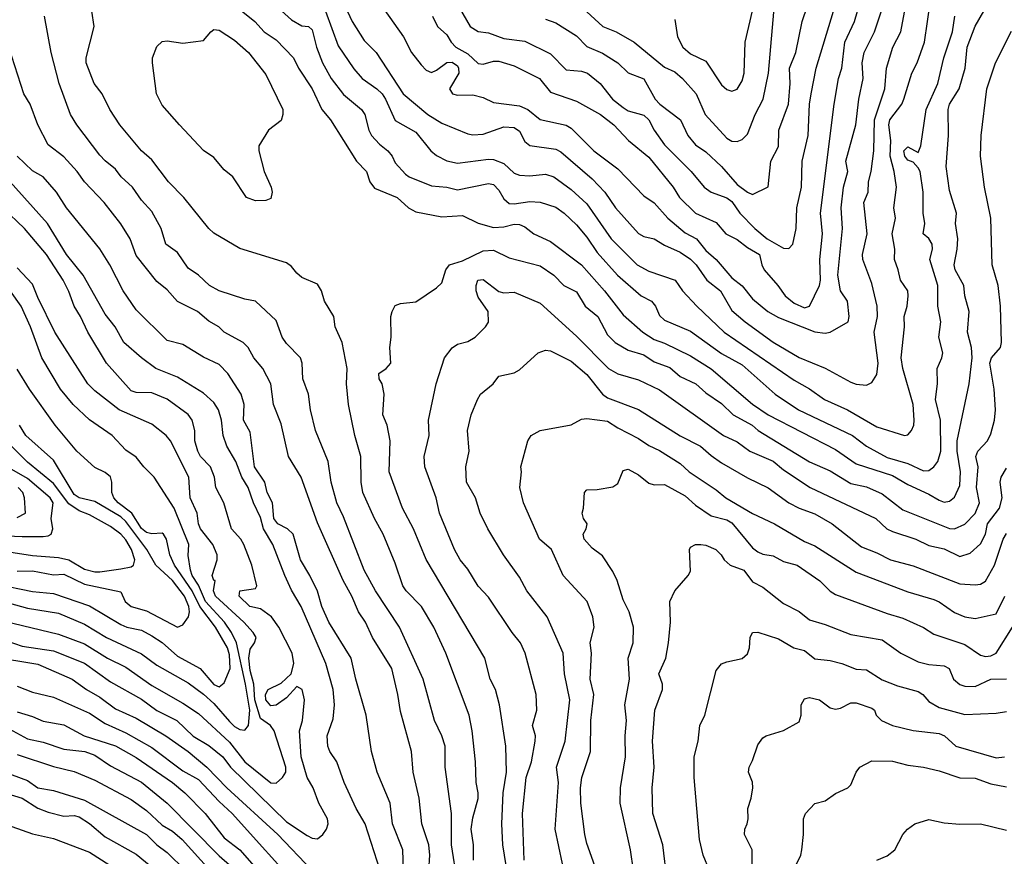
# Model space of a CAD drawing. Header units: metres. Extents: x -46681 to -43747, y -240911 to -237677.
# Tile 737 of 1056: x -46023 to -45928, y -238148 to -238067. Entities that reach past the tile are written whole.
import ezdxf

# ---------------------------------------------------------------- set-up
doc = ezdxf.new("R2010")
doc.units = ezdxf.units.M
doc.layers.add('CONTOUR_INDEX', color=1, linetype='Continuous')
doc.layers.add('CONTOUR_INTER', color=3, linetype='Continuous')

msp = doc.modelspace()

# ---------------------------------------------------------------- linework, layer by layer
at = {"layer": 'CONTOUR_INDEX'}
for points, elevation in [([(-45989.102, -238064.52), (-45986.303, -238068.52), (-45985.512, -238070.02), (-45984.595, -238071.211), (-45984.095, -238071.715), (-45983.595, -238071.96), (-45983.095, -238071.734), (-45982.095, -238070.986), (-45981.595, -238070.965), (-45981.095, -238071.321), (-45980.969, -238071.52), (-45980.942, -238072.02), (-45981.856, -238073.52), (-45981.565, -238074.02), (-45981.095, -238074.134), (-45979.595, -238074.104), (-45978.595, -238074.364), (-45977.595, -238074.854), (-45975.095, -238075.157), (-45974.279, -238075.52), (-45973.095, -238076.504), (-45970.595, -238077.024), (-45970.095, -238077.315), (-45967.915, -238079.52), (-45965.595, -238081.268), (-45963.095, -238083.86), (-45962.095, -238084.526), (-45960.78, -238086.02), (-45959.095, -238087.448), (-45958.019, -238088.02), (-45957.095, -238089.145), (-45956.095, -238090.01), (-45954.595, -238091.782), (-45953.595, -238092.538), (-45952.595, -238093.812), (-45951.117, -238095.02), (-45950.095, -238095.612), (-45946.595, -238096.999), (-45945.595, -238097.115), (-45945.095, -238097.032), (-45943.354, -238096.02), (-45943.271, -238095.52), (-45943.446, -238094.02), (-45944.103, -238093.02), (-45944.379, -238091.52), (-45943.907, -238087.02), (-45944.034, -238085.02), (-45943.822, -238083.02), (-45943.404, -238081.52), (-45943.594, -238080.52), (-45942.619, -238077.02), (-45942.345, -238074.52), (-45941.917, -238072.52), (-45942.001, -238071.02), (-45941.826, -238070.02), (-45940.832, -238068.02), (-45939.837, -238065.02)], 110), ([(-45960.095, -238066.824), (-45959.855, -238068.52), (-45959.321, -238069.52), (-45958.595, -238070.147), (-45957.095, -238070.853), (-45955.595, -238073.159), (-45955.095, -238073.579), (-45954.595, -238073.75), (-45954.095, -238073.562), (-45953.595, -238072.755), (-45953.395, -238072.02), (-45953.298, -238069.02), (-45952.595, -238066)], 105), ([(-46004.89, -238068.02), (-46004.595, -238067.806), (-46004.095, -238067.85), (-46002.595, -238068.84), (-46001.263, -238070.02), (-45999.595, -238072.139), (-45997.951, -238075.52), (-45997.93, -238076.02), (-45998.095, -238076.588), (-45999.319, -238077.52), (-46000.267, -238079.02), (-46000.263, -238079.52), (-45999.752, -238081.52), (-45999.069, -238083.02), (-45998.957, -238083.52), (-45999.095, -238084.121), (-45999.595, -238084.312), (-46000.595, -238084.344), (-46001.438, -238084.02), (-46002.766, -238082.02), (-46003.595, -238081.343), (-46004.595, -238080.175), (-46005.595, -238079.489), (-46007.916, -238077.02), (-46009.595, -238075.122), (-46010.148, -238074.02), (-46010.524, -238071.02), (-46010.514, -238070.52), (-46010.095, -238069.445), (-46009.595, -238068.963), (-46009.095, -238068.902), (-46007.595, -238069.129), (-46005.595, -238068.85), (-46004.89, -238068.02)], 115), ([(-45976.393, -238148.52), (-45976.706, -238146.52), (-45976.788, -238144.52), (-45976.675, -238141.52), (-45976.362, -238139.52), (-45976.426, -238137.02), (-45977.023, -238133.02), (-45977.42, -238131.52), (-45977.917, -238130.52), (-45978.447, -238128.52), (-45984.095, -238118.984), (-45985.337, -238116.02), (-45986.394, -238114.02), (-45987.665, -238110.52), (-45987.575, -238107.52), (-45987.86, -238106.02), (-45988.29, -238105.02), (-45988.154, -238103.02), (-45988.341, -238102.02), (-45988.632, -238101.52), (-45988.673, -238101.02), (-45987.969, -238100.52), (-45987.527, -238100.02), (-45987.615, -238098.52), (-45987.487, -238097.52), (-45987.507, -238095.52), (-45987.382, -238095.02), (-45987.095, -238094.452), (-45986.595, -238094.262), (-45985.095, -238094.112), (-45983.095, -238092.738), (-45982.595, -238092.256), (-45982.196, -238091.02), (-45981.851, -238090.52), (-45980.595, -238090.133), (-45978.595, -238089.164), (-45977.595, -238089.121), (-45976.095, -238089.841), (-45973.095, -238090.626), (-45971.782, -238091.52), (-45970.818, -238092.52), (-45969.595, -238093.147), (-45968.745, -238094.52), (-45967.535, -238095.52), (-45966.595, -238097.292), (-45965.87, -238098.02), (-45964.595, -238098.769), (-45963.095, -238099.226), (-45962.095, -238099.889), (-45960.595, -238100.439), (-45959.595, -238101.302), (-45958.082, -238102.02), (-45957.095, -238102.881), (-45955.595, -238103.929), (-45954.482, -238105.02), (-45952.622, -238106.02), (-45952.039, -238106.52), (-45947.095, -238109.535), (-45945.095, -238110.422), (-45943.095, -238111.642), (-45941.595, -238111.973), (-45940.095, -238112.652), (-45938.095, -238114.182), (-45933.595, -238115.985), (-45933.095, -238116.014), (-45932.095, -238115.575), (-45931.095, -238114.529), (-45930.681, -238113.52), (-45930.982, -238112.02), (-45930.812, -238110.02), (-45931.04, -238109.02), (-45930.845, -238108.52), (-45929.924, -238107.52), (-45929.595, -238106.839), (-45929.244, -238105.52), (-45929.133, -238104.52), (-45929.261, -238102.52), (-45929.704, -238100.02), (-45929.521, -238099.52), (-45928.67, -238098.52), (-45928.563, -238098.02), (-45928.673, -238094.52), (-45928.901, -238092.52), (-45929.472, -238090.52), (-45929.595, -238086.02), (-45930.194, -238083.02), (-45930.605, -238080.02), (-45930.53, -238078.02), (-45929.977, -238073.52), (-45929.131, -238071.02), (-45927.595, -238067.968)], 115), ([(-45988.562, -238149.02), (-45989.982, -238144.52), (-45990.859, -238143.02), (-45992.021, -238140.52), (-45992.744, -238138.52), (-45993.421, -238137.52), (-45993.594, -238137.02), (-45993.658, -238136.02), (-45993.095, -238134.375), (-45992.967, -238133.02), (-45993.092, -238131.52), (-45993.791, -238129.02), (-45996.163, -238123.52), (-45997.095, -238121.94), (-45997.753, -238120.52), (-45998.898, -238117.52), (-45999.794, -238116.02), (-46000.095, -238114.917), (-46000.786, -238113.52), (-46001.305, -238112.02), (-46001.893, -238111.02), (-46002.482, -238109.52), (-46003.364, -238108.02), (-46003.711, -238107.02), (-46003.876, -238105.52), (-46004.138, -238104.52), (-46004.595, -238103.827), (-46005.595, -238102.908), (-46008.095, -238101.383), (-46010.204, -238100.52), (-46011.6, -238099.52), (-46013.305, -238098.02), (-46014.138, -238096.52), (-46015.095, -238095.279), (-46017.213, -238091.52), (-46018.818, -238089.52), (-46020.676, -238086.52), (-46025.095, -238081.573)], 110), ([(-46023.595, -238120.093), (-46022.095, -238120.083), (-46020.095, -238120.461), (-46019.095, -238120.39), (-46017.095, -238121.359), (-46013.595, -238122.094), (-46013.174, -238123.02), (-46012.595, -238123.518), (-46011.095, -238123.924), (-46008.095, -238125.526), (-46007.595, -238125.281), (-46007.058, -238124.52), (-46006.944, -238124.02), (-46007.025, -238123.52), (-46007.445, -238122.52), (-46008.606, -238121.02), (-46010.204, -238119.52), (-46011.07, -238118.02), (-46013.095, -238115.305), (-46013.595, -238114.846), (-46016.095, -238113.387), (-46017.595, -238113.013), (-46018.095, -238112.716), (-46020.095, -238109.396), (-46022.752, -238107.02), (-46023.363, -238106.02)], 105), ([(-45960.833, -238150.02), (-45961.267, -238146.52), (-45962.231, -238143.52), (-45962.3, -238141.02), (-45962.104, -238139.02), (-45962.242, -238136.52), (-45962.041, -238133.52), (-45961.283, -238131.52), (-45961.295, -238131.02), (-45961.653, -238130.02), (-45960.971, -238128.52), (-45960.706, -238127.02), (-45960.522, -238125.02), (-45960.594, -238123.02), (-45960.095, -238122.012), (-45958.81, -238120.52), (-45958.595, -238120.096), (-45958.685, -238118.02), (-45958.595, -238117.775), (-45958.095, -238117.532), (-45957.595, -238117.535), (-45957.095, -238117.6), (-45956.154, -238118.02), (-45955.623, -238118.52), (-45955.347, -238119.02), (-45954.774, -238119.52), (-45953.427, -238120.02), (-45952.595, -238121.129), (-45951.595, -238121.643), (-45949.595, -238123.222), (-45948.095, -238123.999), (-45947.095, -238124.818), (-45945.595, -238125.254), (-45943.095, -238126.225), (-45940.095, -238126.741), (-45938.294, -238128.02), (-45936.595, -238128.862), (-45935.595, -238129.109), (-45934.095, -238129.252), (-45933.611, -238129.52), (-45933.212, -238130.52), (-45932.595, -238131.058), (-45932.095, -238131.215), (-45931.095, -238131.246), (-45929.595, -238130.527), (-45928.095, -238130.506)], 120), ([(-46026.095, -238128.35), (-46021.595, -238129.097), (-46018.267, -238130.52), (-46016.895, -238131.52), (-46015.595, -238132.266), (-46014.095, -238133.411), (-46012.095, -238134.316), (-46009.233, -238136.02), (-46007.081, -238137.52), (-46005.292, -238139.02), (-46003.354, -238141.02), (-45998.437, -238145.52), (-45995.095, -238149.017)], 110), ([(-46025.595, -238139.219), (-46022.595, -238140.334), (-46021.595, -238141.034), (-46020.095, -238141.275), (-46017.095, -238142.215), (-46011.095, -238145.526), (-46010.094, -238146.52), (-46009.095, -238147.274), (-46007.349, -238149.02)], 115)]:
    msp.add_lwpolyline(points, dxfattribs=dict(at, elevation=elevation))
at = {"layer": 'CONTOUR_INTER'}
for points, elevation in [([(-45999.696, -238064.52), (-45997.095, -238066.876), (-45996.095, -238067.434), (-45995.453, -238067.52), (-45995.095, -238067.818), (-45994.704, -238069.52), (-45994.105, -238071.02), (-45993.272, -238072.52), (-45992.095, -238074.074), (-45990.333, -238075.52), (-45990.037, -238076.02), (-45989.632, -238077.52), (-45989.371, -238078.02), (-45988.595, -238078.887), (-45987.798, -238079.52), (-45987.396, -238080.02), (-45987.095, -238080.689), (-45986.095, -238081.762), (-45985.735, -238082.02), (-45983.595, -238082.911), (-45982.095, -238083.026), (-45981.095, -238083.274), (-45978.095, -238082.684), (-45977.595, -238082.764), (-45977.095, -238083.314), (-45976.595, -238084.15), (-45976.095, -238084.596), (-45975.595, -238084.646), (-45974.095, -238084.413), (-45973.095, -238084.474), (-45971.595, -238084.971), (-45970.792, -238085.52), (-45969.595, -238086.666), (-45968.595, -238087.862), (-45967.595, -238089.329), (-45965.631, -238091.52), (-45963.363, -238093.52), (-45962.368, -238094.02), (-45961.962, -238094.52), (-45961.595, -238095.416), (-45961.095, -238095.853), (-45958.595, -238096.931), (-45955.595, -238099.087), (-45953.595, -238100.194), (-45950.42, -238103.02), (-45948.155, -238104.52), (-45942.952, -238107.02), (-45941.595, -238108.048), (-45939.595, -238109.139), (-45937.595, -238109.704), (-45936.095, -238110.412), (-45935.595, -238110.376), (-45935.095, -238110.041), (-45934.703, -238109.52), (-45934.425, -238108.52), (-45934.467, -238105.52), (-45934.937, -238103.52), (-45934.735, -238102.02), (-45934.785, -238100.52), (-45934.327, -238099.52), (-45934.226, -238099.02), (-45934.602, -238097.52), (-45934.413, -238096.02), (-45934.721, -238094.52), (-45934.71, -238092.52), (-45935.467, -238090.02), (-45935.234, -238089.02), (-45935.259, -238088.52), (-45935.595, -238087.984), (-45936.132, -238087.52), (-45935.953, -238086.52), (-45936.133, -238085.52), (-45936.117, -238083.52), (-45936.431, -238081.52), (-45936.595, -238081.144), (-45937.095, -238080.613), (-45937.595, -238080.431), (-45937.908, -238080.02), (-45937.978, -238079.52), (-45937.595, -238079.116), (-45936.595, -238079.664), (-45936.357, -238079.02), (-45935.848, -238075.52), (-45934.697, -238073.02), (-45934.129, -238070.52), (-45933.308, -238068.02), (-45933.072, -238066.52)], 113), ([(-45991.971, -238065.52), (-45991.242, -238067.02), (-45990.095, -238068.869), (-45988.948, -238070.02), (-45986.325, -238074.02), (-45983.931, -238076.02), (-45982.595, -238076.857), (-45980.095, -238077.861), (-45979.595, -238077.958), (-45978.595, -238077.912), (-45976.595, -238077.214), (-45975.595, -238077.254), (-45975.095, -238077.625), (-45974.595, -238078.612), (-45974.095, -238079.008), (-45971.595, -238079.352), (-45971.095, -238079.608), (-45968.095, -238082.207), (-45966.86, -238083.52), (-45965.822, -238085.02), (-45963.595, -238087.508), (-45963.095, -238087.773), (-45962.095, -238088.001), (-45961.095, -238088.64), (-45959.595, -238089.298), (-45958.595, -238089.962), (-45958.025, -238090.52), (-45957.021, -238092.02), (-45955.688, -238093.02), (-45954.595, -238094.933), (-45953.299, -238096.02), (-45950.595, -238097.999), (-45948.095, -238099.485), (-45945.595, -238100.497), (-45943.095, -238101.869), (-45942.595, -238102.047), (-45941.595, -238102.153), (-45941.095, -238101.901), (-45940.595, -238101.113), (-45940.483, -238100.02), (-45940.85, -238097.02), (-45940.545, -238095.52), (-45940.574, -238094.52), (-45941.095, -238092.324), (-45941.964, -238090.02), (-45941.971, -238089.52), (-45941.54, -238087.52), (-45941.85, -238084.52), (-45941.425, -238083.52), (-45941.405, -238082.52), (-45941.142, -238081.52), (-45940.873, -238079.52), (-45940.825, -238076.52), (-45939.842, -238073.52), (-45939.65, -238071.52), (-45939.063, -238069.52), (-45938.285, -238068.02), (-45937.546, -238064.02)], 111), ([(-45981.854, -238064.02), (-45979.867, -238067.52), (-45979.095, -238067.991), (-45978.095, -238068.114), (-45976.595, -238068.679), (-45974.595, -238068.927), (-45972.095, -238070.141), (-45970.595, -238071.684), (-45969.095, -238071.826), (-45968.541, -238072.02), (-45967.298, -238073.02), (-45966.106, -238074.52), (-45965.095, -238075.338), (-45964.595, -238075.657), (-45963.095, -238076.061), (-45962.602, -238076.52), (-45962.082, -238077.52), (-45961.095, -238078.926), (-45958.507, -238081.52), (-45957.26, -238083.02), (-45956.583, -238083.52), (-45955.095, -238084.055), (-45954.595, -238084.422), (-45953.838, -238085.52), (-45952.378, -238087.02), (-45951.179, -238088.02), (-45949.595, -238088.918), (-45949.095, -238088.957), (-45948.702, -238088.52), (-45948.398, -238087.02), (-45948.311, -238085.02), (-45947.872, -238083.02), (-45947.797, -238080.52), (-45947.226, -238078.02), (-45947.106, -238075.02), (-45946.952, -238074.02), (-45946.459, -238071.52), (-45944.774, -238066.02)], 108), ([(-46002.595, -238065.435), (-46000.647, -238067.02), (-45999.747, -238068.02), (-45998.595, -238068.81), (-45996.914, -238070.52), (-45996.44, -238071.52), (-45995.12, -238073.52), (-45994.162, -238075.52), (-45993.336, -238076.52), (-45990.817, -238080.52), (-45989.861, -238081.52), (-45989.532, -238082.52), (-45989.095, -238083.107), (-45986.892, -238084.02), (-45985.823, -238085.02), (-45985.095, -238085.399), (-45982.595, -238085.878), (-45980.595, -238085.769), (-45979.095, -238086.505), (-45977.595, -238086.918), (-45976.595, -238086.846), (-45975.595, -238086.61), (-45975.095, -238086.629), (-45974.595, -238086.861), (-45973.697, -238087.52), (-45972.095, -238088.258), (-45969.095, -238090.539), (-45966.897, -238093.02), (-45965.095, -238095.348), (-45963.181, -238097.02), (-45962.095, -238097.73), (-45961.095, -238098.09), (-45958.595, -238099.313), (-45956.595, -238100.552), (-45952.595, -238103.983), (-45951.095, -238105.016), (-45944.595, -238108.367), (-45942.595, -238109.73), (-45939.095, -238110.853), (-45937.595, -238111.75), (-45935.595, -238112.661), (-45934.595, -238113.259), (-45934.095, -238113.441), (-45933.595, -238113.353), (-45933.095, -238112.962), (-45932.595, -238111.819), (-45932.512, -238110.52), (-45932.83, -238108.52), (-45932.831, -238107.52), (-45931.687, -238102.02), (-45931.382, -238099.52), (-45931.456, -238098.52), (-45931.84, -238097.02), (-45931.688, -238095.02), (-45932.106, -238093.52), (-45932.203, -238092.52), (-45933.037, -238091.02), (-45933.141, -238090.52), (-45932.843, -238089.02), (-45932.791, -238088.02), (-45932.991, -238086.52), (-45932.901, -238085.52), (-45933.595, -238083.339), (-45933.896, -238081.02), (-45933.667, -238078.02), (-45933.717, -238075.52), (-45933.57, -238075.02), (-45932.649, -238073.52), (-45932.074, -238071.52), (-45931.879, -238069.52), (-45931.095, -238067.488), (-45930.282, -238066.02)], 114), ([(-45993.827, -238066.02), (-45992.595, -238069.366), (-45991.095, -238071.614), (-45990.286, -238072.52), (-45988.867, -238073.52), (-45988.368, -238074.02), (-45988.02, -238074.52), (-45987.095, -238076.586), (-45985.095, -238077.729), (-45983.655, -238079.52), (-45983.095, -238079.974), (-45982.095, -238080.479), (-45981.095, -238080.721), (-45978.095, -238080.324), (-45977.595, -238080.351), (-45976.595, -238080.753), (-45975.595, -238081.689), (-45975.095, -238081.877), (-45974.095, -238081.92), (-45972.595, -238081.759), (-45971.766, -238082.02), (-45970.095, -238083.252), (-45968.595, -238084.646), (-45966.245, -238088.02), (-45963.736, -238090.52), (-45962.595, -238091.15), (-45960.077, -238092.02), (-45959.371, -238093.02), (-45957.961, -238094.52), (-45955.341, -238097.02), (-45948.595, -238101.677), (-45947.095, -238102.501), (-45945.641, -238103.52), (-45943.416, -238104.52), (-45940.595, -238106.162), (-45937.917, -238107.02), (-45937.595, -238106.937), (-45937.244, -238106.52), (-45937.033, -238106.02), (-45936.989, -238105.52), (-45937.079, -238104.02), (-45938.099, -238100.52), (-45938.26, -238099.52), (-45937.937, -238096.52), (-45937.972, -238095.52), (-45937.672, -238094.52), (-45937.563, -238093.52), (-45937.608, -238093.02), (-45938.325, -238092.02), (-45938.527, -238091.02), (-45938.897, -238090.02), (-45938.86, -238089.02), (-45939.103, -238087.52), (-45938.798, -238086.02), (-45938.956, -238085.02), (-45938.711, -238083.02), (-45938.914, -238081.52), (-45939.324, -238080.02), (-45939.245, -238078.52), (-45939.444, -238077.02), (-45939.351, -238076.52), (-45938.184, -238075.02), (-45937.98, -238074.52), (-45937.213, -238072.02), (-45936.721, -238071.02), (-45935.998, -238069.02), (-45935.403, -238065.02)], 112), ([(-45972.595, -238066.81), (-45971.595, -238067.171), (-45969.595, -238068.419), (-45968.595, -238069.426), (-45967.095, -238070.092), (-45965.59, -238071.02), (-45964.595, -238071.972), (-45963.095, -238072.562), (-45962.01, -238074.52), (-45961.548, -238075.02), (-45959.553, -238076.52), (-45958.834, -238078.02), (-45958.095, -238078.948), (-45957.095, -238079.609), (-45955.595, -238081.02), (-45954.095, -238082.76), (-45953.095, -238083.516), (-45952.595, -238083.728), (-45951.095, -238082.995), (-45950.82, -238080.52), (-45950.095, -238079.083), (-45950.061, -238077.52), (-45949.138, -238075.02), (-45948.97, -238073.02), (-45949.036, -238071.52), (-45948.424, -238070.02), (-45947.812, -238067.02), (-45947.283, -238065.52)], 107), ([(-45968.595, -238066.105), (-45967.044, -238067.52), (-45965.769, -238068.02), (-45964.036, -238069.02), (-45961.095, -238071.447), (-45960.095, -238071.903), (-45959.37, -238072.52), (-45958.044, -238074.02), (-45957.174, -238076.02), (-45955.095, -238078.294), (-45954.595, -238078.577), (-45954.095, -238078.599), (-45953.595, -238078.426), (-45953.095, -238077.905), (-45952.357, -238076.02), (-45951.565, -238074.52), (-45951.06, -238072.02), (-45950.457, -238065.02)], 106), ([(-45981.109, -238150.02), (-45981.666, -238146.52), (-45981.648, -238143.52), (-45982.264, -238139.02), (-45982.285, -238137.02), (-45982.595, -238136.022), (-45983.298, -238134.52), (-45984.383, -238130.52), (-45986.691, -238125.52), (-45988.998, -238122.02), (-45990.095, -238120.021), (-45992.095, -238114.845), (-45992.726, -238113.52), (-45993.263, -238111.52), (-45993.569, -238109.52), (-45994.781, -238106.52), (-45995.262, -238104.52), (-45995.471, -238103.02), (-45995.997, -238101.52), (-45996.081, -238100.02), (-45996.242, -238099.52), (-45997.595, -238098.123), (-45998.01, -238097.52), (-45998.595, -238095.914), (-46000.58, -238094.02), (-46001.595, -238093.848), (-46004.073, -238093.02), (-46005.007, -238092.52), (-46006.095, -238091.52), (-46007.095, -238090.854), (-46008.095, -238089.34), (-46009.233, -238088.52), (-46009.689, -238087.02), (-46010.595, -238085.359), (-46011.595, -238084.288), (-46012.452, -238083.02), (-46013.545, -238082.02), (-46014.095, -238081.273), (-46015.095, -238080.491), (-46015.595, -238079.932), (-46017.823, -238077.02), (-46018.443, -238076.02), (-46019.546, -238073.02), (-46020.311, -238070.02), (-46020.948, -238066.52)], 113), ([(-45979.539, -238148.02), (-45979.537, -238146.52), (-45979.757, -238145.02), (-45979.595, -238143.925), (-45979.095, -238142.049), (-45979.082, -238141.52), (-45979.285, -238140.52), (-45979.35, -238138.52), (-45979.675, -238135.52), (-45979.952, -238134.02), (-45982.193, -238128.02), (-45983.367, -238125.52), (-45984.558, -238123.52), (-45986.029, -238122.02), (-45986.348, -238121.52), (-45987.095, -238119.319), (-45988.242, -238116.52), (-45989.107, -238115.02), (-45990.208, -238112.52), (-45990.38, -238111.52), (-45990.417, -238109.02), (-45990.998, -238107.02), (-45991.596, -238104.02), (-45991.801, -238102.02), (-45991.734, -238100.52), (-45992.23, -238098.02), (-45992.905, -238096.52), (-45993.033, -238095.52), (-45993.92, -238094.02), (-45994.223, -238093.02), (-45994.595, -238092.378), (-45996.095, -238091.751), (-45996.595, -238091.345), (-45997.095, -238090.684), (-45997.595, -238090.342), (-46002.095, -238088.95), (-46004.595, -238087.473), (-46005.095, -238087.019), (-46007.486, -238084.02), (-46008.969, -238082.52), (-46010.595, -238080.377), (-46011.595, -238079.507), (-46013.67, -238077.02), (-46014.646, -238075.52), (-46015.37, -238074.02), (-46016.157, -238073.02), (-46016.912, -238071.02), (-46016.94, -238070.52), (-46016.17, -238067.52), (-46016.385, -238066.02)], 114), ([(-45983.479, -238066.52), (-45983.012, -238067.52), (-45982.095, -238068.33), (-45981.7, -238069.02), (-45981.237, -238069.52), (-45980.095, -238070.155), (-45979.095, -238071.075), (-45978.595, -238071.147), (-45977.595, -238070.863), (-45977.095, -238070.858), (-45975.595, -238071.303), (-45973.162, -238072.52), (-45972.095, -238073.861), (-45969.595, -238074.717), (-45967.268, -238076.02), (-45965.999, -238077.02), (-45964.583, -238078.52), (-45962.595, -238080.133), (-45960.264, -238083.02), (-45959.65, -238084.02), (-45958.111, -238085.52), (-45956.095, -238086.423), (-45955.186, -238087.52), (-45954.095, -238088.077), (-45953.095, -238088.842), (-45951.93, -238089.52), (-45951.714, -238090.52), (-45951.466, -238091.02), (-45950.149, -238092.52), (-45949.45, -238093.52), (-45948.595, -238094.231), (-45947.595, -238094.681), (-45947.095, -238094.519), (-45946.137, -238092.52), (-45946.029, -238092.02), (-45946.102, -238090.02), (-45945.852, -238087.52), (-45946.053, -238085.52), (-45944.719, -238075.02), (-45944.3, -238072.52), (-45943.989, -238071.52), (-45943.687, -238069.02), (-45942.764, -238067.02), (-45942.474, -238066.02)], 109), ([(-45983.85, -238149.02), (-45983.758, -238147.52), (-45983.857, -238146.52), (-45984.525, -238144.52), (-45984.789, -238142.02), (-45985.36, -238139.52), (-45985.514, -238137.52), (-45986.595, -238133.661), (-45986.835, -238132.02), (-45987.415, -238129.52), (-45989.299, -238126.52), (-45989.974, -238125.02), (-45990.63, -238124.02), (-45991.276, -238122.52), (-45992.122, -238121.02), (-45994.595, -238115.426), (-45996.157, -238111.02), (-45997.386, -238109.02), (-45998.095, -238105.891), (-45998.859, -238104.02), (-45999.095, -238102.02), (-45999.879, -238100.52), (-46000.738, -238099.52), (-46001.29, -238098.52), (-46001.758, -238098.02), (-46003.595, -238097.033), (-46004.127, -238096.52), (-46005.095, -238095.968), (-46006.17, -238095.02), (-46008.095, -238094.071), (-46009.095, -238092.942), (-46010.095, -238092.145), (-46012.095, -238089.625), (-46012.67, -238088.02), (-46013.595, -238086.566), (-46015.191, -238084.52), (-46017.095, -238082.511), (-46017.792, -238081.52), (-46019.095, -238080.08), (-46020.595, -238078.926), (-46021.609, -238077.02), (-46022.335, -238075.02), (-46022.95, -238074.02), (-46024.395, -238069.52)], 112), ([(-45986.292, -238149.02), (-45986.372, -238147.02), (-45987.363, -238144.52), (-45987.572, -238142.52), (-45988.83, -238139.52), (-45989.397, -238137.52), (-45989.887, -238134.02), (-45990.901, -238130.52), (-45991.347, -238128.52), (-45993.488, -238125.02), (-45994.165, -238123.52), (-45994.595, -238122.039), (-45995.328, -238120.52), (-45996.251, -238119.02), (-45996.937, -238116.52), (-45997.502, -238116.02), (-45998.423, -238115.52), (-45998.796, -238115.02), (-45998.927, -238113.52), (-45999.466, -238112.52), (-45999.678, -238111.52), (-46000.683, -238110.02), (-46001.095, -238106.699), (-46001.746, -238105.52), (-46001.66, -238104.02), (-46001.953, -238103.02), (-46003.261, -238101.02), (-46004.095, -238100.164), (-46005.595, -238099.432), (-46007.595, -238098.225), (-46009.095, -238097.827), (-46012.095, -238094.865), (-46013.342, -238093.02), (-46014.628, -238090.52), (-46015.595, -238088.989), (-46018.829, -238085.02), (-46019.782, -238083.52), (-46021.079, -238082.02), (-46022.095, -238081.45), (-46023.593, -238080.02)], 111), ([(-46026.095, -238126.325), (-46023.095, -238127.349), (-46020.095, -238127.814), (-46017.095, -238128.98), (-46014.595, -238130.8), (-46011.595, -238132.458), (-46010.095, -238133.558), (-46008.161, -238134.52), (-46006.595, -238136.042), (-46005.095, -238136.956), (-46003.721, -238138.02), (-46003.008, -238139.02), (-45997.595, -238144.317), (-45995.595, -238145.644), (-45995.095, -238145.904), (-45994.595, -238145.952), (-45994.07, -238145.52), (-45993.718, -238145.02), (-45993.55, -238144.52), (-45993.646, -238144.02), (-45994.483, -238142.52), (-45995.008, -238141.02), (-45995.6, -238140.02), (-45996.184, -238138.02), (-45996.329, -238135.52), (-45996.039, -238134.52), (-45995.837, -238132.52), (-45996.072, -238131.52), (-45996.595, -238131.241), (-45997.595, -238132.339), (-45998.595, -238133.045), (-45999.095, -238133.096), (-45999.59, -238132.52), (-45999.631, -238132.02), (-45999.366, -238131.52), (-45998.095, -238130.917), (-45997.132, -238130.02), (-45996.875, -238129.02), (-45997.044, -238128.02), (-45998.331, -238125.52), (-45999.032, -238124.52), (-46000.095, -238123.752), (-46001.129, -238123.52), (-46002.142, -238122.52), (-46002.095, -238122.017), (-46000.595, -238121.79), (-46000.453, -238121.52), (-46000.928, -238119.52), (-46001.72, -238117.52), (-46002.002, -238117.02), (-46002.888, -238116.02), (-46003.651, -238113.52), (-46004.41, -238112.02), (-46004.54, -238111.02), (-46004.911, -238110.02), (-46005.883, -238109.02), (-46006.161, -238108.52), (-46006.423, -238107.52), (-46006.436, -238106.52), (-46006.696, -238105.52), (-46007.095, -238104.965), (-46009.095, -238103.499), (-46010.595, -238102.881), (-46012.095, -238102.852), (-46012.595, -238102.689), (-46014.95, -238100.02), (-46016.76, -238097.02), (-46017.465, -238095.52), (-46018.09, -238094.52), (-46018.595, -238093.086), (-46019.137, -238092.02), (-46020.772, -238089.52), (-46022.877, -238087.02), (-46024.968, -238085.02)], 109), ([(-46026.595, -238124.516), (-46019.595, -238126.205), (-46017.095, -238127.136), (-46014.855, -238128.52), (-46013.095, -238129.361), (-46010.595, -238131.135), (-46007.595, -238132.852), (-46006.095, -238133.852), (-46003.095, -238136.608), (-46001.595, -238138.525), (-45999.095, -238140.558), (-45998.595, -238140.57), (-45997.976, -238140.02), (-45997.664, -238139.52), (-45997.661, -238139.02), (-45998.795, -238135.52), (-45999.123, -238135.02), (-46000.095, -238134.333), (-46000.643, -238132.52), (-46000.741, -238131.02), (-46001.095, -238129.693), (-46001.23, -238128.52), (-46001.095, -238127.649), (-46000.676, -238127.02), (-46000.514, -238126.52), (-46000.798, -238126.02), (-46001.713, -238125.02), (-46004.429, -238122.52), (-46004.624, -238122.02), (-46004.461, -238121.02), (-46004.595, -238121.004), (-46004.778, -238120.52), (-46004.27, -238119.02), (-46004.294, -238118.52), (-46004.707, -238117.52), (-46005.891, -238116.02), (-46006.095, -238115.538), (-46006.219, -238114.52), (-46006.894, -238113.02), (-46007.03, -238111.02), (-46008.771, -238107.52), (-46009.203, -238107.02), (-46010.595, -238105.926), (-46013.756, -238104.52), (-46016.095, -238102.694), (-46016.758, -238102.02), (-46019.952, -238097.02), (-46021.595, -238093.686), (-46022.095, -238092.384), (-46023.595, -238090.829)], 108), ([(-46026.095, -238122.727), (-46022.595, -238123.678), (-46019.595, -238124.157), (-46017.095, -238125.23), (-46014.963, -238126.52), (-46011.595, -238128.084), (-46010.095, -238129.191), (-46007.095, -238130.901), (-46005.595, -238131.968), (-46004.595, -238132.873), (-46003.095, -238134.626), (-46002.595, -238135.109), (-46002.095, -238135.38), (-46001.595, -238135.47), (-46001.243, -238135.02), (-46001.138, -238133.52), (-46001.549, -238131.02), (-46002.431, -238127.02), (-46002.905, -238126.02), (-46003.579, -238125.02), (-46005.394, -238123.02), (-46006.095, -238121.463), (-46006.682, -238120.52), (-46006.87, -238120.02), (-46007.095, -238118.583), (-46007.012, -238117.52), (-46008.447, -238114.02), (-46010.355, -238111.02), (-46011.375, -238110.02), (-46012.095, -238109.085), (-46013.095, -238108.427), (-46014.406, -238107.02), (-46016.595, -238105.496), (-46018.192, -238104.02), (-46019.401, -238102.52), (-46021.193, -238099.52), (-46022.303, -238096.52), (-46023.205, -238094.52), (-46025.095, -238091.857)], 107), ([(-45974.654, -238148.02), (-45974.802, -238143.52), (-45974.465, -238140.02), (-45973.933, -238138.52), (-45973.59, -238136.52), (-45973.544, -238136.02), (-45973.846, -238135.02), (-45973.421, -238133.52), (-45973.479, -238132.02), (-45974.556, -238128.02), (-45975.01, -238127.02), (-45975.812, -238126.02), (-45978.095, -238122.612), (-45979.095, -238121.543), (-45980.095, -238119.928), (-45980.833, -238119.02), (-45981.367, -238118.02), (-45982.818, -238114.52), (-45983.134, -238113.02), (-45984.219, -238110.02), (-45984.284, -238109.02), (-45983.812, -238107.02), (-45983.895, -238105.52), (-45983.133, -238102.02), (-45982.338, -238099.52), (-45981.595, -238098.55), (-45981.095, -238098.177), (-45980.095, -238097.933), (-45979.378, -238097.52), (-45978.389, -238096.52), (-45978.095, -238096.056), (-45978.104, -238095.02), (-45979.095, -238093.645), (-45979.266, -238093.02), (-45979.273, -238092.52), (-45979.106, -238092.02), (-45978.595, -238091.946), (-45977.095, -238093.108), (-45976.595, -238093.228), (-45975.595, -238093.15), (-45973.095, -238094.232), (-45969.595, -238097.422), (-45966.513, -238100.52), (-45965.595, -238101.046), (-45963.595, -238101.626), (-45961.595, -238102.591), (-45955.412, -238107.02), (-45954.095, -238107.63), (-45952.853, -238108.52), (-45950.595, -238109.494), (-45949.595, -238110.32), (-45947.05, -238112.02), (-45940.698, -238115.02), (-45939.632, -238116.02), (-45939.095, -238116.282), (-45936.842, -238117.02), (-45935.595, -238117.613), (-45934.095, -238117.963), (-45932.595, -238118.694), (-45931.595, -238118.355), (-45930.595, -238117.475), (-45930.12, -238116.52), (-45929.904, -238115.52), (-45928.76, -238114.02), (-45928.498, -238113.02), (-45928.683, -238111.52), (-45928.589, -238111.02), (-45928.095, -238110.144)], 116), ([(-45970.595, -238150.035), (-45971.662, -238145.02), (-45971.344, -238140.52), (-45971.523, -238139.02), (-45970.698, -238136.52), (-45970.235, -238132.52), (-45970.741, -238130.02), (-45970.889, -238128.02), (-45972.433, -238124.52), (-45974.395, -238122.02), (-45975.095, -238120.69), (-45976.644, -238118.52), (-45978.15, -238116.02), (-45978.899, -238114.52), (-45979.352, -238113.02), (-45980.211, -238111.52), (-45980.286, -238110.02), (-45979.953, -238108.52), (-45980.119, -238106.52), (-45979.746, -238105.02), (-45979.164, -238103.52), (-45978.866, -238103.02), (-45977.652, -238102.02), (-45977.095, -238101.274), (-45975.595, -238100.967), (-45975.095, -238100.672), (-45973.288, -238099.02), (-45972.595, -238098.77), (-45972.095, -238098.826), (-45970.095, -238099.824), (-45968.595, -238101.11), (-45967.095, -238103.01), (-45966.595, -238103.364), (-45963.595, -238104.479), (-45959.595, -238107.047), (-45957.607, -238108.02), (-45956.595, -238108.94), (-45955.595, -238109.644), (-45953.095, -238111.1), (-45951.095, -238112.055), (-45949.095, -238113.495), (-45948.095, -238114.026), (-45946.595, -238114.556), (-45944.908, -238115.52), (-45942.095, -238117.762), (-45940.595, -238118.344), (-45939.281, -238119.02), (-45937.095, -238119.58), (-45932.595, -238121.316), (-45931.095, -238121.42), (-45930.595, -238121.352), (-45930.095, -238121.066), (-45929.225, -238119.52), (-45928.4, -238117.02), (-45928.095, -238116.455)], 117), ([(-46025.595, -238121.352), (-46022.095, -238122.065), (-46020.095, -238122.269), (-46016.595, -238123.455), (-46013.595, -238125.268), (-46013.001, -238125.52), (-46011.595, -238125.814), (-46010.595, -238126.344), (-46009.595, -238126.998), (-46008.095, -238128.316), (-46005.934, -238129.52), (-46004.595, -238131.038), (-46004.095, -238131.289), (-46003.595, -238130.903), (-46003.038, -238129.52), (-46003.095, -238128.172), (-46003.295, -238127.52), (-46004.432, -238125.52), (-46005.953, -238123.52), (-46006.68, -238122.02), (-46008.407, -238119.52), (-46008.836, -238118.52), (-46009.158, -238117.02), (-46009.451, -238116.52), (-46009.595, -238116.423), (-46010.595, -238116.514), (-46011.095, -238116.378), (-46011.595, -238115.971), (-46012.531, -238114.52), (-46013.832, -238113.52), (-46014.273, -238113.02), (-46014.465, -238112.52), (-46014.452, -238111.52), (-46014.595, -238111.004), (-46015.095, -238110.58), (-46016.095, -238110.108), (-46017.819, -238108.52), (-46019.921, -238106.02), (-46022.404, -238102.52), (-46023.595, -238100.589)], 106), ([(-45967.649, -238149.02), (-45968.595, -238146.402), (-45968.784, -238145.52), (-45969.187, -238142.52), (-45969.193, -238141.02), (-45969.083, -238140.02), (-45968.231, -238137.52), (-45968.193, -238134.52), (-45967.935, -238132.02), (-45968.273, -238130.52), (-45968.15, -238128.02), (-45968.278, -238127.02), (-45967.884, -238125.52), (-45968.016, -238124.52), (-45968.562, -238123.02), (-45970.864, -238120.52), (-45972.015, -238118.02), (-45973.166, -238117.02), (-45974.717, -238113.52), (-45975.052, -238112.02), (-45974.906, -238110.52), (-45974.967, -238110.02), (-45974.302, -238107.52), (-45973.978, -238107.02), (-45973.095, -238106.508), (-45970.095, -238105.968), (-45969.095, -238105.431), (-45968.595, -238105.371), (-45966.595, -238105.619), (-45965.595, -238106.276), (-45963.595, -238107.282), (-45962.595, -238107.986), (-45961.595, -238108.468), (-45959.595, -238109.722), (-45958.732, -238110.52), (-45956.095, -238112.246), (-45955.161, -238113.02), (-45952.595, -238114.524), (-45950.468, -238115.52), (-45947.595, -238117.225), (-45946.595, -238117.666), (-45942.595, -238120.203), (-45937.595, -238122.087), (-45935.095, -238122.85), (-45934.595, -238123.06), (-45933.095, -238124.113), (-45932.095, -238124.506), (-45931.095, -238124.667), (-45929.095, -238124.217), (-45928.23, -238122.52)], 118), ([(-46026.095, -238117.97), (-46022.095, -238118.596), (-46019.595, -238118.785), (-46018.595, -238119.006), (-46017.095, -238119.921), (-46016.095, -238120.155), (-46015.595, -238120.18), (-46013.595, -238119.865), (-46012.595, -238119.683), (-46012.359, -238119.52), (-46012.226, -238119.02), (-46012.545, -238118.02), (-46013.095, -238117.064), (-46013.582, -238116.52), (-46014.595, -238115.786), (-46016.595, -238114.679), (-46017.595, -238114.268), (-46018.595, -238113.6), (-46020.095, -238111.634), (-46022.595, -238109.567), (-46024.14, -238108.02)], 104), ([(-46027.595, -238116.572), (-46023.095, -238116.756), (-46021.095, -238116.747), (-46020.595, -238116.694), (-46020.294, -238116.52), (-46020.143, -238116.02), (-46020.309, -238115.02), (-46020.103, -238113.52), (-46020.409, -238113.02), (-46022.595, -238111.166), (-46024.095, -238110.302)], 103), ([(-45964.077, -238149.02), (-45964.369, -238147.02), (-45965.365, -238142.52), (-45965.339, -238141.02), (-45964.856, -238138.02), (-45964.892, -238136.02), (-45964.779, -238134.52), (-45964.912, -238133.02), (-45964.484, -238130.52), (-45964.591, -238128.52), (-45964.138, -238127.02), (-45964.101, -238125.52), (-45964.522, -238124.02), (-45965.095, -238122.875), (-45965.677, -238121.02), (-45966.095, -238120.149), (-45967.095, -238118.633), (-45968.095, -238117.872), (-45968.838, -238117.02), (-45968.956, -238116.52), (-45968.647, -238116.02), (-45968.551, -238115.52), (-45968.93, -238115.02), (-45969.059, -238114.52), (-45968.903, -238114.02), (-45968.833, -238112.52), (-45968.595, -238112.257), (-45967.595, -238112.219), (-45966.095, -238111.948), (-45965.595, -238111.639), (-45965.095, -238110.386), (-45964.595, -238110.241), (-45963.595, -238110.805), (-45962.595, -238111.603), (-45962.095, -238111.779), (-45961.095, -238111.742), (-45959.095, -238112.839), (-45958.095, -238113.718), (-45956.595, -238114.75), (-45955.095, -238115.157), (-45954.595, -238115.442), (-45952.595, -238117.844), (-45952.095, -238118.239), (-45951.595, -238118.457), (-45950.595, -238118.636), (-45949.595, -238119.169), (-45948.276, -238119.52), (-45946.095, -238121.043), (-45945.095, -238122.032), (-45944.595, -238122.346), (-45939.595, -238124.195), (-45938.095, -238124.633), (-45936.095, -238125.538), (-45935.095, -238126.204), (-45932.095, -238127.195), (-45930.595, -238128.23), (-45930.095, -238128.347), (-45929.595, -238128.289), (-45929.095, -238128.035), (-45927.491, -238125.52)], 119), ([(-46023.595, -238114.919), (-46022.796, -238114.52), (-46022.879, -238113.02), (-46023.054, -238112.52), (-46023.485, -238112.02)], 102), ([(-45956.746, -238149.02), (-45957.35, -238147.52), (-45957.723, -238146.02), (-45958.238, -238140.02), (-45958.234, -238138.02), (-45957.844, -238136.52), (-45957.682, -238135.02), (-45957.191, -238134.02), (-45956.095, -238129.691), (-45955.595, -238129.069), (-45955.095, -238128.851), (-45953.595, -238128.528), (-45953.095, -238128.104), (-45952.884, -238127.52), (-45952.818, -238126.52), (-45952.614, -238126.02), (-45952.095, -238126.01), (-45950.095, -238126.638), (-45948.6, -238127.52), (-45947.595, -238127.769), (-45946.595, -238128.587), (-45945.095, -238128.72), (-45943.969, -238129.02), (-45942.595, -238129.58), (-45941.595, -238129.627), (-45940.095, -238130.589), (-45938.595, -238131.187), (-45936.595, -238131.72), (-45936.161, -238132.02), (-45935.595, -238132.692), (-45934.595, -238133.272), (-45932.095, -238133.933), (-45929.095, -238133.817), (-45928.095, -238133.642)], 121), ([(-46023.595, -238131.219), (-46022.095, -238131.784), (-46020.095, -238132.272), (-46016.595, -238133.822), (-46015.095, -238134.801), (-46013.095, -238135.722), (-46010.595, -238137.147), (-46007.595, -238139.402), (-46006.095, -238140.218), (-46004.095, -238142.36), (-46002.828, -238143.52), (-45996.095, -238150.974)], 111), ([(-45952.664, -238153.02), (-45952.632, -238147.02), (-45953.378, -238145.52), (-45953.354, -238145.02), (-45953.104, -238144.52), (-45953.027, -238144.02), (-45953.051, -238143.02), (-45952.721, -238142.02), (-45952.581, -238141.02), (-45952.595, -238140.494), (-45952.973, -238139.52), (-45952.934, -238139.02), (-45952.595, -238138.396), (-45952.095, -238136.861), (-45951.595, -238136.187), (-45951.293, -238136.02), (-45949.595, -238135.484), (-45948.095, -238134.663), (-45947.894, -238134.02), (-45947.889, -238133.02), (-45947.595, -238132.443), (-45947.095, -238132.312), (-45946.148, -238132.52), (-45945.095, -238133.298), (-45944.595, -238133.424), (-45944.095, -238133.338), (-45943.095, -238132.816), (-45942.595, -238132.833), (-45941.095, -238133.342), (-45940.83, -238133.52), (-45940.674, -238134.02), (-45940.158, -238134.52), (-45939.096, -238135.02), (-45937.095, -238135.495), (-45934.595, -238135.772), (-45934.06, -238136.02), (-45932.987, -238137.02), (-45929.095, -238138.13), (-45928.281, -238138.02)], 122), ([(-46027.595, -238133.583), (-46022.595, -238136.29), (-46021.095, -238136.63), (-46019.095, -238137.282), (-46017.047, -238137.52), (-46016.095, -238137.88), (-46014.595, -238138.907), (-46011.595, -238140.496), (-46009.095, -238142.511), (-46004.095, -238147.601), (-46002.095, -238149.318)], 113), ([(-46023.595, -238133.702), (-46022.095, -238134.135), (-46021.095, -238134.595), (-46019.095, -238134.938), (-46017.133, -238136.02), (-46014.095, -238136.966), (-46012.095, -238138.114), (-46008.595, -238140.519), (-46007.405, -238141.52), (-46005.451, -238143.52), (-46003.595, -238145.861), (-46002.108, -238147.02), (-45999.595, -238149.868)], 112), ([(-46023.595, -238137.815), (-46020.095, -238138.953), (-46018.095, -238139.448), (-46016.095, -238140.302), (-46012.595, -238142.164), (-46011.095, -238143.209), (-46009.595, -238144.621), (-46008.595, -238145.213), (-46007.647, -238146.02), (-46004.956, -238149.02)], 114), ([(-45948.42, -238148.52), (-45947.932, -238147.52), (-45947.838, -238147.02), (-45947.667, -238145.52), (-45947.674, -238144.02), (-45947.494, -238143.52), (-45946.595, -238142.547), (-45945.595, -238142.293), (-45944.595, -238141.565), (-45943.383, -238141.02), (-45943.095, -238140.751), (-45942.587, -238139.52), (-45942.231, -238139.02), (-45941.095, -238138.411), (-45939.095, -238138.469), (-45937.595, -238138.849), (-45936.096, -238139.02), (-45934.595, -238139.375), (-45932.595, -238140.078), (-45931.095, -238140.083), (-45929.595, -238140.652), (-45928.095, -238140.916)], 123), ([(-46024.595, -238141.565), (-46023.112, -238142.02), (-46021.595, -238142.983), (-46020.595, -238143.383), (-46019.095, -238143.758), (-46018.095, -238143.706), (-46017.595, -238143.821), (-46016.595, -238144.463), (-46015.095, -238145.764), (-46012.095, -238147.441), (-46007.595, -238151.15)], 116), ([(-45940.595, -238148.02), (-45939.595, -238147.604), (-45938.855, -238147.02), (-45938.089, -238145.52), (-45937.624, -238145.02), (-45936.919, -238144.52), (-45935.595, -238144.085), (-45934.095, -238144.4), (-45932.595, -238144.541), (-45930.595, -238144.501), (-45928.095, -238145.114)], 124), ([(-46024.095, -238144.75), (-46022.095, -238145.454), (-46020.095, -238145.908), (-46016.595, -238147.237), (-46013.034, -238149.52)], 117)]:
    msp.add_lwpolyline(points, dxfattribs=dict(at, elevation=elevation))

doc.saveas('drawing.dxf')
